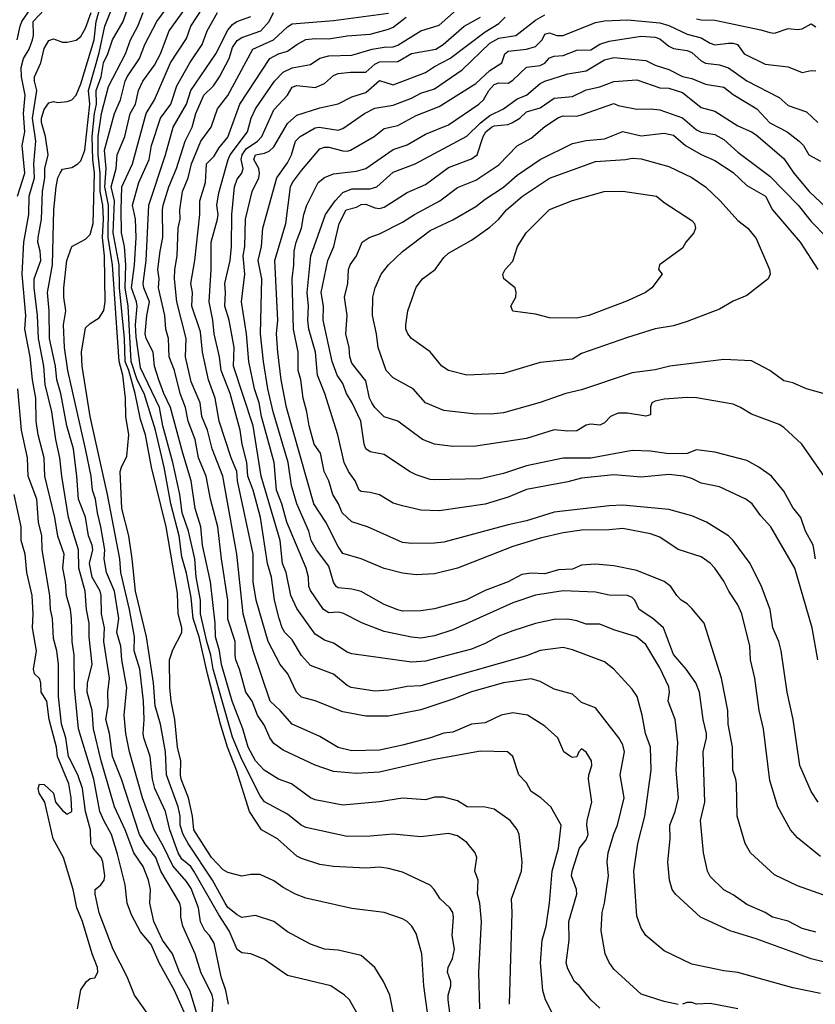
# Model space of a CAD drawing. Header units: metres. Extents: x -46681 to -43747, y -240911 to -237677.
# Tile 497 of 656: x -46500 to -46413, y -239188 to -239080. Entities that reach past the tile are written whole.
import ezdxf

# ---------------------------------------------------------------- set-up
doc = ezdxf.new("R2010")
doc.units = ezdxf.units.M
doc.layers.add('CONTOUR_INDEX', color=1, linetype='Continuous')
doc.layers.add('CONTOUR_INTER', color=3, linetype='Continuous')

msp = doc.modelspace()

# ---------------------------------------------------------------- linework, layer by layer
at = {"layer": 'CONTOUR_INDEX'}
for points, elevation in [([(-46478.8, -239188.52), (-46478.71, -239187.02), (-46478.83, -239186.52), (-46480.04, -239184.02), (-46480.68, -239182.02), (-46482.01, -239179.02), (-46482.23, -239178.02), (-46482.22, -239177.02), (-46482.34, -239176.52), (-46484.41, -239173.02), (-46484.95, -239171.52), (-46486.1, -239170.05), (-46486.71, -239169.02), (-46488.68, -239163.02), (-46489.65, -239160.52), (-46489.98, -239158.02), (-46490.39, -239156.52), (-46490.12, -239155.02), (-46490.16, -239153.52), (-46490, -239152.02), (-46490.61, -239148.02), (-46490.55, -239146.52), (-46490.87, -239145.02), (-46490.91, -239143.02), (-46491.01, -239142.52), (-46491.87, -239141.02), (-46492.16, -239139.52), (-46491.82, -239138.02), (-46491.89, -239137.52), (-46492.28, -239136.52), (-46492.6, -239134.49), (-46493.38, -239132.52), (-46493.54, -239130.02), (-46493.91, -239127.02), (-46494.64, -239124.52), (-46495.28, -239121.02), (-46495.72, -239119.52), (-46495.86, -239118.02), (-46496.53, -239115.02), (-46496.54, -239112.02), (-46496.75, -239110.02), (-46496.18, -239107.02), (-46496.06, -239101.02), (-46495.8, -239098.52), (-46495.6, -239097.54), (-46495.35, -239097.02), (-46495.1, -239096.6), (-46494.1, -239096.41), (-46493.45, -239096.02), (-46493.1, -239095.68), (-46492.66, -239094.52), (-46492.14, -239089.52), (-46492.29, -239088.02), (-46491.1, -239083.93), (-46490.48, -239081.02), (-46489.71, -239079.02)], 80), ([(-46452.78, -239189.52), (-46453.13, -239187.02), (-46453.12, -239186.52), (-46452.82, -239185.52), (-46452.85, -239185.02), (-46453.18, -239184.02), (-46453.14, -239183.52), (-46452.64, -239182.52), (-46452.45, -239181.52), (-46452.68, -239180.02), (-46452.54, -239178.02), (-46452.61, -239177.52), (-46452.94, -239177.02), (-46454, -239176.02), (-46454.65, -239175.02), (-46455.1, -239174.56), (-46458.1, -239173.12), (-46459.6, -239172.72), (-46460.6, -239172.6), (-46462.1, -239172.69), (-46465.6, -239172.53), (-46467.1, -239172.29), (-46469.1, -239171.64), (-46469.6, -239171.39), (-46471.71, -239169.52), (-46473.44, -239168.52), (-46474.75, -239166.52), (-46476.16, -239162.02), (-46477.15, -239159.52), (-46477.89, -239157.02), (-46479.33, -239151.52), (-46480.22, -239147.52), (-46480.89, -239145.52), (-46481.1, -239143.23), (-46481.6, -239140.57), (-46482.1, -239138.8), (-46482.41, -239136.52), (-46483.33, -239133.02), (-46484.04, -239129.02), (-46484.97, -239125.02), (-46486.21, -239121.02), (-46486.99, -239119.52), (-46487.63, -239117.52), (-46487.94, -239111.52), (-46488.3, -239109.52), (-46488.22, -239107.02), (-46488.36, -239105.02), (-46488.7, -239103.52), (-46488.72, -239101.02), (-46488.63, -239098.52), (-46487.49, -239096.02), (-46485.99, -239090.52), (-46485.1, -239089.02), (-46483.35, -239085.02), (-46481.6, -239082.35), (-46481.15, -239081.02), (-46479.83, -239079.02)], 85), ([(-46428.1, -239187.55), (-46429.6, -239187.21), (-46432.1, -239186.42), (-46435.1, -239183.68), (-46435.6, -239182.95), (-46436.02, -239182.02), (-46436.48, -239179.52), (-46436.36, -239177.52), (-46436.09, -239176.52), (-46435.68, -239173.52), (-46435.8, -239172.02), (-46435.72, -239171.02), (-46435.1, -239168.97), (-46434.68, -239168.02), (-46433.95, -239165.02), (-46434.4, -239162.52), (-46433.94, -239160.02), (-46434.1, -239159.25), (-46434.53, -239158.52), (-46437.1, -239155.23), (-46438.6, -239154.64), (-46439.6, -239153.76), (-46441.6, -239153.2), (-46443.1, -239152.37), (-46444.1, -239152.09), (-46447.1, -239152.52), (-46450.6, -239153.5), (-46452.6, -239154.29), (-46456.1, -239155.45), (-46459.6, -239156.15), (-46462.1, -239156.13), (-46464.6, -239155.67), (-46467.6, -239154.47), (-46469.1, -239154.09), (-46469.64, -239153.52), (-46470.58, -239151.52), (-46471.41, -239150.52), (-46472.7, -239148.02), (-46474.02, -239143.52), (-46474.36, -239141.52), (-46474.36, -239138.52), (-46476.05, -239130.52), (-46476.14, -239129.52), (-46476.75, -239128.02), (-46478.04, -239124.02), (-46478.48, -239121.52), (-46479.22, -239119.52), (-46479.87, -239116.52), (-46480.1, -239114.29), (-46481.01, -239111.52), (-46480.97, -239110.02), (-46481.15, -239109.02), (-46480.7, -239106.52), (-46480.15, -239101.52), (-46480.16, -239100.02), (-46479.53, -239098.02), (-46479.42, -239096.02), (-46478.6, -239095.16), (-46478.1, -239094.3), (-46477.1, -239093.1), (-46475.8, -239089.52), (-46472.52, -239084.52), (-46471.6, -239084.02), (-46470.6, -239083.74), (-46469.6, -239083.01), (-46468.6, -239082.46), (-46467.6, -239082.35), (-46466.1, -239082.41), (-46464.1, -239082.08), (-46461.6, -239081.9), (-46459.6, -239081.35), (-46459.1, -239081.11), (-46457.68, -239080.02)], 90), ([(-46412.6, -239171.42), (-46415.1, -239169.39), (-46415.87, -239168.52), (-46417.23, -239166.02), (-46418.1, -239163.15), (-46418.81, -239157.52), (-46419.28, -239155.52), (-46419.73, -239152.02), (-46420.21, -239150.02), (-46420.28, -239148.52), (-46421.14, -239145.02), (-46421.58, -239144.02), (-46422.56, -239142.52), (-46423.1, -239141.43), (-46424.1, -239140.02), (-46424.6, -239139.48), (-46425.6, -239138.78), (-46428.1, -239138.01), (-46430.1, -239136.66), (-46431.1, -239136.31), (-46434.1, -239135.7), (-46435.6, -239135.85), (-46438.6, -239135.89), (-46440.6, -239136.19), (-46443.1, -239136.77), (-46446.1, -239137.68), (-46452.1, -239140.04), (-46454.6, -239140.66), (-46456.6, -239140.76), (-46458.1, -239140.59), (-46460.1, -239140.06), (-46462.6, -239139), (-46464.6, -239138.43), (-46465.1, -239137.68), (-46466.43, -239135.02), (-46467.74, -239133.02), (-46470.73, -239122.52), (-46471.29, -239119.52), (-46471.66, -239116.52), (-46471.8, -239114.52), (-46471.65, -239113.02), (-46471.98, -239106.52), (-46470.79, -239102.52), (-46470.3, -239098.52), (-46470.08, -239098.02), (-46469.1, -239096.74), (-46467.1, -239094.39), (-46466.6, -239094.18), (-46466.1, -239094.19), (-46464.6, -239094.58), (-46464.1, -239094.64), (-46463.75, -239094.52), (-46461.19, -239093.02), (-46460.1, -239092.15), (-46458.6, -239091.84), (-46456.6, -239090.76), (-46454.1, -239089.78), (-46450.1, -239087.25), (-46448.6, -239085.86), (-46447.28, -239085.02), (-46446.94, -239084.02), (-46446.6, -239083.74), (-46444.58, -239083.52), (-46443.6, -239083.24), (-46442.89, -239082.52), (-46442.6, -239081.89), (-46442.1, -239081.74), (-46441.29, -239082.02), (-46440.6, -239082.03), (-46437.1, -239080.62), (-46436.1, -239080.43), (-46433.6, -239080.31), (-46430.1, -239080.64), (-46429.1, -239080.96), (-46427.1, -239081.88), (-46425.6, -239082.28), (-46424.6, -239082.88), (-46424.1, -239083.05), (-46422.6, -239082.85), (-46422.1, -239082.86), (-46421.64, -239083.02), (-46420.9, -239084.02), (-46418.6, -239085.17), (-46416.1, -239085.43), (-46414.6, -239086.06), (-46413.6, -239085.83), (-46413.1, -239085.87)], 95), ([(-46412.29, -239121.02), (-46414.1, -239120.5), (-46415.6, -239119.86), (-46416.6, -239119.63), (-46418.09, -239118.52), (-46420.1, -239117.45), (-46423.1, -239117.31), (-46428.98, -239118.02), (-46430.6, -239118.44), (-46433.1, -239118.78), (-46438.6, -239120.61), (-46440.31, -239121.02), (-46443.1, -239121.99), (-46447.1, -239123.1), (-46448.1, -239123.24), (-46450.1, -239123.25), (-46453.6, -239122.85), (-46455.6, -239122.03), (-46456.94, -239120.52), (-46459.1, -239119.29), (-46459.86, -239118.52), (-46460.76, -239116.02), (-46460.91, -239114.52), (-46461.36, -239112.52), (-46461.33, -239110.52), (-46461.08, -239109.52), (-46460.43, -239108.02), (-46459.62, -239107.02), (-46458.1, -239105.54), (-46455.1, -239103.25), (-46452.6, -239102.11), (-46450.1, -239100.64), (-46449.1, -239099.84), (-46447.1, -239098.53), (-46445.6, -239097.25), (-46443.1, -239095.54), (-46439.6, -239093.79), (-46438.1, -239093.46), (-46436.1, -239093.28), (-46434.1, -239092.49), (-46432.1, -239092.94), (-46429.6, -239092.67), (-46428.6, -239092.87), (-46427.28, -239094.02), (-46425.6, -239094.99), (-46424.1, -239095.63), (-46422.1, -239096.96), (-46420.6, -239098.38), (-46418.57, -239099.52), (-46417.8, -239101.02), (-46414.79, -239104.52), (-46412.9, -239107.52)], 100), ([(-46421.6, -239188), (-46424.6, -239187.42), (-46426.1, -239187.51), (-46426.6, -239187.33), (-46427.1, -239187.33), (-46427.6, -239187.52)], 90)]:
    msp.add_lwpolyline(points, dxfattribs=dict(at, elevation=elevation))
at = {"layer": 'CONTOUR_INTER'}
for points, elevation in [([(-46458.07, -239193.52), (-46459.46, -239186.52), (-46460.15, -239185.02), (-46461.1, -239183.52), (-46462.6, -239182.19), (-46465.1, -239181.62), (-46466.6, -239181.51), (-46468.1, -239180.98), (-46470.6, -239179.63), (-46472.1, -239178.5), (-46474.1, -239177.84), (-46475.6, -239178.05), (-46476.1, -239177.78), (-46477.1, -239176.99), (-46477.41, -239176.52), (-46478.78, -239174.02), (-46481.43, -239170.02), (-46481.96, -239169.02), (-46482.29, -239168.02), (-46482.31, -239167.02), (-46482.51, -239166.02), (-46483.77, -239162.52), (-46483.91, -239160.02), (-46484.42, -239157.02), (-46485, -239155.02), (-46485.19, -239152.52), (-46485.96, -239147.52), (-46487.17, -239142.52), (-46487.51, -239139.02), (-46487.9, -239136.52), (-46488.65, -239133.52), (-46488.82, -239129.52), (-46488.7, -239129.02), (-46488.1, -239127.82), (-46487.87, -239125.52), (-46488.21, -239123.52), (-46488.24, -239121.52), (-46488.52, -239119.02), (-46488.95, -239117.52), (-46489.67, -239107.02), (-46490.13, -239104.02), (-46490.08, -239100.52), (-46490.49, -239098.52), (-46490.36, -239096.52), (-46490.54, -239094.52), (-46489.43, -239090.52), (-46488.79, -239089.02), (-46488.28, -239087.02), (-46488.06, -239086.52), (-46486.72, -239084.52), (-46486.15, -239083.02), (-46484.85, -239080.52), (-46482.31, -239077.02)], 83), ([(-46500.04, -239082.52), (-46499.7, -239081.02), (-46499.53, -239080.52), (-46498.15, -239078.52)], 76), ([(-46480.49, -239188.52), (-46481.24, -239186.02), (-46482.37, -239184.02), (-46483.14, -239182.02), (-46484.22, -239180.52), (-46485.16, -239178.52), (-46485.6, -239176.52), (-46485.54, -239175.02), (-46485.73, -239174.02), (-46486.32, -239172.52), (-46487.35, -239171.02), (-46488.29, -239168.52), (-46489.43, -239166.02), (-46490.89, -239161.02), (-46491.72, -239157.52), (-46491.88, -239155.52), (-46492.43, -239153.52), (-46492.37, -239152.52), (-46491.89, -239150.52), (-46492.2, -239147.52), (-46492.19, -239146.02), (-46492.5, -239144.52), (-46492.65, -239142.52), (-46493.34, -239140.02), (-46493.38, -239138.02), (-46494.44, -239134.52), (-46495.19, -239130.02), (-46495.38, -239128.02), (-46495.84, -239126.02), (-46496.26, -239123.02), (-46496.98, -239120.02), (-46497.14, -239118.02), (-46497.7, -239115.02), (-46497.83, -239112.52), (-46498.18, -239109.52), (-46498.19, -239108.52), (-46497.47, -239106.52), (-46497.54, -239105.52), (-46497.79, -239104.52), (-46497.77, -239104.02), (-46497.4, -239102.02), (-46497.29, -239099.02), (-46497.03, -239097.52), (-46497.04, -239096.52), (-46496.67, -239095.02), (-46496.94, -239093.02), (-46497.39, -239091.52), (-46497.39, -239091.02), (-46497.1, -239090.1), (-46496.6, -239089.36), (-46496.1, -239089.23), (-46495.6, -239089.34), (-46494.6, -239089.23), (-46494.1, -239089.02), (-46493.6, -239088.54), (-46493.1, -239087.31), (-46491.66, -239082.52), (-46491.44, -239080.52), (-46490.74, -239078.02)], 79), ([(-46477.05, -239187.52), (-46477.32, -239186.02), (-46477.84, -239184.52), (-46478.6, -239180.88), (-46479.1, -239180.02), (-46479.6, -239179.5), (-46480.1, -239178.53), (-46480.3, -239177.02), (-46481.1, -239174.91), (-46481.6, -239174.14), (-46483.1, -239172.46), (-46484.1, -239170.33), (-46485.11, -239168.52), (-46486.39, -239165.02), (-46487.8, -239160.02), (-46488.22, -239158.02), (-46488.39, -239156.02), (-46488.09, -239153.02), (-46488.64, -239150.02), (-46488.75, -239148.52), (-46489.19, -239147.02), (-46488.98, -239145.52), (-46489.44, -239142.52), (-46490.33, -239140.52), (-46490.58, -239139.02), (-46490.51, -239138.02), (-46490.93, -239135.52), (-46491.31, -239134.02), (-46491.5, -239132.52), (-46491.84, -239131.52), (-46491.99, -239130.02), (-46492.6, -239127.02), (-46494.51, -239118.52), (-46494.87, -239116.02), (-46495, -239113.52), (-46494.73, -239112.02), (-46494.96, -239110.52), (-46494.96, -239109.52), (-46494.65, -239106.52), (-46494.1, -239105.02), (-46492.6, -239104.2), (-46492.1, -239103.7), (-46491.76, -239102.52), (-46491.61, -239097.02), (-46491.79, -239095.52), (-46491.87, -239093.02), (-46491.63, -239090.52), (-46491.39, -239089.52), (-46491.45, -239088.02), (-46490.91, -239086.52), (-46490.64, -239085.02), (-46490.17, -239084.02), (-46489.68, -239082.52), (-46488.49, -239080.52), (-46487.8, -239078.52)], 81), ([(-46455.16, -239190.02), (-46455.76, -239185.52), (-46456, -239182.02), (-46456.6, -239179.8), (-46457.08, -239179.02), (-46457.57, -239178.52), (-46458.1, -239178.22), (-46460.1, -239177.53), (-46463.6, -239177.1), (-46468.6, -239175.98), (-46469.75, -239175.52), (-46471.1, -239174.79), (-46472.1, -239174.07), (-46473.6, -239173.4), (-46474.6, -239173.38), (-46475.6, -239173.56), (-46477.1, -239173.18), (-46477.6, -239172.89), (-46478.88, -239171.52), (-46480.81, -239168.52), (-46480.96, -239167.02), (-46481.4, -239165.02), (-46482.17, -239163.02), (-46482.26, -239162.52), (-46482.22, -239161.02), (-46482.59, -239159.52), (-46482.87, -239156.52), (-46483.28, -239154.52), (-46483.41, -239153.02), (-46483.46, -239150.02), (-46483.1, -239148.94), (-46482.1, -239147.02), (-46482.1, -239146.52), (-46482.53, -239145.02), (-46482.6, -239142.77), (-46483.82, -239135.52), (-46485.41, -239129.02), (-46486.06, -239125.52), (-46486.6, -239123.83), (-46487.19, -239121.02), (-46487.88, -239118.52), (-46488.27, -239117.52), (-46488.37, -239115.02), (-46488.89, -239109.52), (-46488.95, -239107.02), (-46489.6, -239103.52), (-46489.46, -239100.02), (-46489.79, -239098.52), (-46489.28, -239096.52), (-46489.15, -239095.02), (-46488.31, -239093.02), (-46487.73, -239090.52), (-46487.17, -239089.52), (-46486.82, -239088.02), (-46486.35, -239087.02), (-46485.1, -239085.25), (-46484.43, -239084.02), (-46483.49, -239081.52), (-46481.33, -239078.52)], 84), ([(-46412.6, -239186.34), (-46415.6, -239185.72), (-46421.6, -239184.05), (-46423.1, -239183.86), (-46426.6, -239183.15), (-46429.6, -239181.7), (-46431.6, -239180.02), (-46432.1, -239179.23), (-46432.6, -239177.94), (-46432.9, -239173.02), (-46432.48, -239170.02), (-46431.71, -239167.02), (-46431.02, -239162.02), (-46431.1, -239159.53), (-46431.65, -239158.02), (-46432, -239156.02), (-46432.54, -239154.02), (-46433.1, -239153.19), (-46435.1, -239151.04), (-46436.1, -239150.23), (-46439.6, -239148.91), (-46440.6, -239148.68), (-46443.1, -239148.98), (-46444.6, -239149.59), (-46456.1, -239152.86), (-46457.6, -239152.92), (-46459.6, -239153.33), (-46461.1, -239153.42), (-46463.67, -239153.02), (-46464.1, -239152.81), (-46465.6, -239151.59), (-46468.1, -239150.63), (-46469.1, -239149.53), (-46470.1, -239147.84), (-46470.91, -239147.02), (-46471.21, -239146.52), (-46471.53, -239145.52), (-46472.03, -239143.52), (-46472.36, -239141.02), (-46472.8, -239139.52), (-46473.55, -239134.52), (-46474.35, -239131.52), (-46474.92, -239130.02), (-46475.04, -239128.52), (-46475.56, -239126.52), (-46475.76, -239125.02), (-46476.87, -239121.02), (-46477.85, -239118.52), (-46478, -239117.02), (-46478.59, -239114.52), (-46478.74, -239113.02), (-46479.14, -239111.02), (-46478.91, -239107.52), (-46478.93, -239104.52), (-46478.22, -239102.02), (-46478.16, -239101.52), (-46478.3, -239100.52), (-46478.1, -239099.18), (-46477.08, -239095.52), (-46476.84, -239095.02), (-46474.97, -239092.52), (-46474.56, -239091.02), (-46474.08, -239090.02), (-46472.01, -239087.02), (-46471.08, -239086.02), (-46470.1, -239085.54), (-46468.1, -239085.2), (-46467.1, -239084.5), (-46466.1, -239084.25), (-46463.6, -239084.16), (-46461.38, -239083.52), (-46460.1, -239083.29), (-46459.1, -239083.26), (-46458.6, -239083.09), (-46456.1, -239081.51), (-46454.1, -239080.92), (-46451.6, -239078.69)], 91), ([(-46500, -239099.52), (-46499.2, -239097.02), (-46499.49, -239094.02), (-46499.21, -239092.52), (-46499.35, -239090.52), (-46499.18, -239088.52), (-46499.58, -239086.52), (-46499.6, -239085.51), (-46499.35, -239084.52), (-46498.73, -239083.52), (-46498.38, -239082.52), (-46498.27, -239082.02), (-46498.28, -239080.52), (-46497.1, -239079.25)], 77), ([(-46481.58, -239189.02), (-46482.91, -239186.02), (-46484.6, -239183), (-46485.45, -239181.02), (-46486.6, -239179.62), (-46487.6, -239177.76), (-46488.07, -239176.52), (-46488.29, -239174.52), (-46489.1, -239171.17), (-46489.78, -239169.02), (-46490.62, -239167.52), (-46491.04, -239166.52), (-46491.69, -239163.02), (-46493.37, -239157.52), (-46493.79, -239153.02), (-46493.83, -239149.52), (-46494.06, -239148.02), (-46494.11, -239145.52), (-46494.24, -239144.52), (-46494.67, -239143.02), (-46494.78, -239141.52), (-46495.07, -239140.02), (-46494.94, -239138.52), (-46495.6, -239136.53), (-46495.94, -239134.52), (-46497.04, -239130.02), (-46497.1, -239128.02), (-46497.77, -239125.52), (-46497.97, -239124.02), (-46498.02, -239121.52), (-46498.37, -239119.52), (-46498.61, -239117.02), (-46499.21, -239114.02), (-46499.09, -239112.52), (-46499.5, -239108.02), (-46499.31, -239104.52), (-46498.76, -239101.52), (-46498.75, -239099.52), (-46498.15, -239097.52), (-46498.23, -239096.02), (-46498, -239093.52), (-46498.38, -239091.02), (-46497.9, -239088.02), (-46498.15, -239087.02), (-46498.14, -239086.52), (-46497.46, -239085.02), (-46497.1, -239083.43), (-46496.6, -239082.59), (-46496.1, -239082.38), (-46495.1, -239082.77), (-46494.6, -239082.74), (-46493.6, -239082.53), (-46493.1, -239082.15), (-46492.6, -239081.22), (-46491.98, -239079.52)], 78), ([(-46463.03, -239188.52), (-46463.85, -239187.02), (-46464.39, -239186.52), (-46465.9, -239185.52), (-46470.6, -239184.37), (-46473.1, -239182.64), (-46474.6, -239182.02), (-46475.6, -239181.91), (-46476.1, -239181.54), (-46476.96, -239179.52), (-46478.1, -239177.79), (-46480.82, -239173.02), (-46481.14, -239172.52), (-46482.1, -239171.7), (-46482.51, -239171.02), (-46483.41, -239168.52), (-46483.91, -239166.52), (-46485.07, -239164.02), (-46485.3, -239163.02), (-46485.57, -239160.52), (-46486.25, -239158.52), (-46486.34, -239158.02), (-46486.21, -239156.52), (-46486.27, -239154.52), (-46486.69, -239151.02), (-46487.29, -239149.02), (-46487.26, -239147.52), (-46487.82, -239144.52), (-46488.77, -239140.52), (-46488.87, -239139.02), (-46490.19, -239132.02), (-46492.1, -239123.52), (-46492.96, -239118.02), (-46493.02, -239116.52), (-46492.6, -239113.85), (-46492.1, -239113.38), (-46491.1, -239112.76), (-46490.6, -239111.96), (-46490.46, -239111.02), (-46490.52, -239106.02), (-46490.74, -239104.02), (-46490.63, -239102.02), (-46490.73, -239100.52), (-46491.01, -239099.02), (-46490.99, -239097.02), (-46491.24, -239095.02), (-46491.23, -239093.02), (-46490.86, -239090.52), (-46490.1, -239087.6), (-46488.24, -239084.02), (-46487.71, -239082.52), (-46486.92, -239081.02), (-46486.32, -239079.52)], 82), ([(-46449.68, -239188.02), (-46449.78, -239184.02), (-46449.49, -239178.52), (-46449.69, -239176.52), (-46449.92, -239175.52), (-46449.86, -239174.02), (-46450.21, -239173.02), (-46450.01, -239171.52), (-46450.19, -239171.02), (-46451.1, -239169.9), (-46452.1, -239169.16), (-46453.1, -239168.92), (-46456.1, -239169.3), (-46459.1, -239168.99), (-46461.6, -239169.21), (-46464.1, -239169.25), (-46468.6, -239168.28), (-46469.14, -239168.02), (-46470.6, -239166.81), (-46473.1, -239165.46), (-46473.6, -239164.83), (-46475.6, -239160.88), (-46476.6, -239158.42), (-46478.7, -239151.02), (-46478.94, -239149.52), (-46479.41, -239148.02), (-46480.08, -239145.02), (-46480.07, -239143.52), (-46480.54, -239141.02), (-46480.69, -239139.02), (-46481.39, -239136.02), (-46482.08, -239134.02), (-46482.33, -239132.02), (-46483.09, -239128.52), (-46484.18, -239124.52), (-46484.56, -239122.52), (-46486.6, -239118.21), (-46487.1, -239114.85), (-46487.16, -239113.52), (-46486.97, -239111.52), (-46487.04, -239111.02), (-46487.6, -239109.52), (-46487.28, -239107.02), (-46487.07, -239104.02), (-46487.16, -239102.02), (-46487.47, -239100.52), (-46486.8, -239098.02), (-46485.66, -239095.52), (-46485.42, -239094.02), (-46484.42, -239091.02), (-46483.31, -239089.52), (-46482.67, -239087.52), (-46481.23, -239085.02), (-46479.9, -239083.02), (-46479.37, -239081.52), (-46478.22, -239079.52)], 86), ([(-46441.77, -239188.52), (-46442.52, -239187.02), (-46442.8, -239186.02), (-46443.09, -239183.02), (-46442.88, -239180.52), (-46442.47, -239179.02), (-46442.08, -239176.52), (-46441.8, -239173.02), (-46441.12, -239170.52), (-46440.82, -239168.02), (-46441.93, -239166.02), (-46443.03, -239165.02), (-46444.1, -239164.36), (-46444.6, -239163.39), (-46445.44, -239162.52), (-46446.09, -239160.52), (-46446.65, -239160.02), (-46449.6, -239159.95), (-46454.6, -239160.86), (-46460.6, -239162.26), (-46463.1, -239162.39), (-46465.6, -239162.17), (-46467.6, -239161.49), (-46471.1, -239159.86), (-46472.1, -239159.13), (-46472.53, -239158.52), (-46473.1, -239157.17), (-46473.86, -239156.02), (-46474.45, -239154.52), (-46475.15, -239153.52), (-46475.82, -239151.02), (-46476.22, -239150.02), (-46476.32, -239149.52), (-46476.3, -239148.02), (-46477.1, -239145.59), (-46477.1, -239143.52), (-46477.79, -239139.02), (-46478.19, -239135.52), (-46478.99, -239132.52), (-46479.47, -239130.02), (-46480.3, -239128.02), (-46480.66, -239126.02), (-46481.41, -239124.02), (-46481.72, -239122.52), (-46482.31, -239121.02), (-46482.93, -239118.52), (-46483.51, -239117.02), (-46483.57, -239115.02), (-46483.84, -239114.02), (-46483.95, -239112.52), (-46484.67, -239109.52), (-46484.6, -239108.52), (-46484.72, -239107.52), (-46484.49, -239105.52), (-46484.17, -239104.02), (-46484.22, -239101.02), (-46484.14, -239100.52), (-46483.53, -239098.52), (-46482.68, -239096.52), (-46481.76, -239093.52), (-46480.99, -239092.02), (-46480.58, -239090.52), (-46479.71, -239088.52), (-46478.66, -239087.52), (-46478.02, -239086.52), (-46476.95, -239084.52), (-46476.6, -239083.33), (-46476.1, -239082.58), (-46475.6, -239082.24), (-46473.53, -239081.52), (-46472.61, -239080.52), (-46472.14, -239079.52)], 88), ([(-46436.6, -239187.94), (-46437.58, -239187.02), (-46438.81, -239185.52), (-46439.38, -239185.02), (-46440.1, -239183.65), (-46440.29, -239183.02), (-46439.96, -239180.52), (-46439.99, -239178.52), (-46439.13, -239175.52), (-46439.16, -239175.02), (-46439.68, -239173.52), (-46439.64, -239173.02), (-46438.81, -239170.52), (-46438.1, -239169.6), (-46437.87, -239169.02), (-46438.03, -239168.02), (-46437.98, -239167.52), (-46437.48, -239165.52), (-46437.84, -239163.02), (-46437.8, -239162.52), (-46437.48, -239161.52), (-46437.53, -239161.02), (-46438.1, -239160.06), (-46438.6, -239159.71), (-46438.91, -239160.02), (-46439.1, -239160.59), (-46439.6, -239160.63), (-46439.8, -239160.52), (-46440.54, -239160.02), (-46441.2, -239158.52), (-46442.6, -239157.24), (-46444.5, -239156.02), (-46446.1, -239155.78), (-46447.37, -239156.02), (-46449.1, -239156.86), (-46450.6, -239157.02), (-46452.6, -239157.87), (-46453.6, -239158.01), (-46455.06, -239158.52), (-46458.1, -239159.29), (-46460.6, -239159.86), (-46463.6, -239159.91), (-46465.1, -239159.57), (-46467.1, -239158.35), (-46470.1, -239157.03), (-46471.4, -239155.52), (-46472.49, -239154.52), (-46474.34, -239149.02), (-46475.45, -239145.02), (-46476.14, -239138.52), (-46477.66, -239130.02), (-46478.83, -239127.02), (-46479.33, -239125.02), (-46479.93, -239123.52), (-46480.13, -239122.02), (-46481.1, -239119.74), (-46481.73, -239117.02), (-46481.65, -239115.02), (-46482.65, -239111.02), (-46482.92, -239108.52), (-46482.88, -239107.52), (-46482.62, -239106.02), (-46482.53, -239103.02), (-46482.31, -239102.02), (-46482.33, -239101.02), (-46482.04, -239099.02), (-46481.43, -239097.52), (-46481.07, -239096.02), (-46480.04, -239093.52), (-46478.93, -239092.02), (-46478.22, -239090.02), (-46477.1, -239088.58), (-46474.4, -239083.52), (-46472.14, -239082.52), (-46470.6, -239081.08), (-46470.1, -239080.77), (-46465.6, -239080.4), (-46459.6, -239079.59)], 89), ([(-46411.6, -239175.86), (-46415.1, -239174.63), (-46417.6, -239173.42), (-46420.21, -239171.02), (-46420.79, -239170.02), (-46421.67, -239167.02), (-46421.75, -239163.52), (-46421.8, -239163.02), (-46422.14, -239162.02), (-46422.19, -239159.52), (-46422.63, -239157.02), (-46422.68, -239155.52), (-46423.37, -239152.02), (-46425.27, -239146.02), (-46426.6, -239144.42), (-46427.1, -239143.92), (-46427.76, -239143.52), (-46428.24, -239143.02), (-46428.87, -239142.02), (-46429.6, -239141.47), (-46432.6, -239140.27), (-46435.1, -239139.79), (-46437.1, -239139.6), (-46438.6, -239139.69), (-46439.6, -239140.14), (-46441.1, -239140.2), (-46442.6, -239140.65), (-46444.1, -239140.57), (-46445.1, -239140.73), (-46446.6, -239141.51), (-46449.1, -239142.46), (-46451.19, -239143.52), (-46454.6, -239144.46), (-46456.1, -239144.69), (-46458.1, -239144.7), (-46458.6, -239144.56), (-46460.1, -239143.97), (-46462.6, -239142.58), (-46463.6, -239142.31), (-46465.1, -239142.18), (-46465.3, -239142.02), (-46465.6, -239141.57), (-46466.1, -239139.81), (-46467.45, -239138.02), (-46468.02, -239137.02), (-46468.3, -239136.02), (-46469.61, -239133.02), (-46470.16, -239131.02), (-46470.55, -239128.52), (-46472.18, -239123.02), (-46472.75, -239120.52), (-46473.24, -239117.52), (-46473.56, -239114.52), (-46473.4, -239108.52), (-46473.8, -239106.52), (-46473.46, -239105.02), (-46473.28, -239103.02), (-46471.78, -239097.52), (-46470.6, -239095.91), (-46470.17, -239095.02), (-46469.75, -239093.52), (-46469.24, -239093.02), (-46467.6, -239092.09), (-46467.18, -239092.02), (-46465.1, -239092.34), (-46464.6, -239092.16), (-46462.22, -239090.52), (-46461.1, -239089.96), (-46459.1, -239089.63), (-46457.1, -239088.85), (-46456.1, -239088.32), (-46454.6, -239087.84), (-46451.6, -239085.78), (-46448.6, -239082.86), (-46447.6, -239082.34), (-46445.77, -239082.02), (-46443.6, -239080.38), (-46442.6, -239079.79)], 94), ([(-46446.45, -239187.52), (-46446.17, -239177.52), (-46446.23, -239176.02), (-46445.14, -239173.02), (-46445.07, -239172.02), (-46445.41, -239169.02), (-46445.6, -239168.47), (-46446.39, -239167.52), (-46448.1, -239166.28), (-46449.1, -239166.05), (-46451.07, -239166.02), (-46452.1, -239165.36), (-46453.6, -239164.98), (-46454.6, -239164.96), (-46455.6, -239165.25), (-46458.1, -239165.06), (-46460.6, -239165.46), (-46464.6, -239165.83), (-46467.6, -239165.25), (-46468.1, -239165.05), (-46470.16, -239163.52), (-46471.6, -239163.02), (-46473.15, -239162.02), (-46474.1, -239161.01), (-46474.91, -239159.52), (-46475.48, -239157.52), (-46476.65, -239154.52), (-46477.81, -239150.52), (-46478.02, -239149.02), (-46478.46, -239147.52), (-46478.49, -239146.02), (-46478.98, -239141.52), (-46479.86, -239137.52), (-46480.04, -239135.52), (-46480.67, -239133.52), (-46481.09, -239130.52), (-46482.02, -239127.52), (-46483.34, -239122.52), (-46484.07, -239121.02), (-46484.63, -239119.52), (-46485.1, -239118.02), (-46485.24, -239116.52), (-46486.01, -239115.02), (-46486.09, -239114.52), (-46485.94, -239112.52), (-46485.62, -239111.02), (-46486.26, -239109.52), (-46486.32, -239109.02), (-46486, -239106.52), (-46485.72, -239100.52), (-46483.89, -239095.02), (-46483.06, -239092.02), (-46481.61, -239089.52), (-46481.14, -239088.02), (-46478.41, -239084.02), (-46477.1, -239081.44), (-46476.6, -239080.82), (-46476.12, -239080.52), (-46474.6, -239079.96)], 87), ([(-46410.6, -239183.34), (-46413.6, -239182.57), (-46419.6, -239180.4), (-46422.43, -239179.52), (-46425.65, -239178.02), (-46428.36, -239175.52), (-46428.75, -239175.02), (-46429.04, -239174.02), (-46429.21, -239172.02), (-46428.97, -239169.52), (-46428.98, -239168.02), (-46428.4, -239166.52), (-46428.06, -239165.02), (-46428.29, -239162.02), (-46428.11, -239159.02), (-46428.42, -239156.52), (-46429.18, -239154.52), (-46429.02, -239153.52), (-46429.1, -239152.96), (-46430.1, -239150.87), (-46431.6, -239148.33), (-46432.64, -239147.52), (-46435.1, -239146.76), (-46436.6, -239146.12), (-46438.1, -239146.12), (-46439.1, -239145.77), (-46440.1, -239145.6), (-46441.6, -239145.62), (-46443.6, -239146.07), (-46446.1, -239146.87), (-46447.6, -239147.44), (-46449.1, -239148.24), (-46450.6, -239148.86), (-46455.6, -239150.14), (-46457.1, -239150.25), (-46463.6, -239149.36), (-46464.1, -239149.18), (-46465.6, -239148.2), (-46466.6, -239147.88), (-46467.6, -239147.23), (-46469.6, -239144.42), (-46470.25, -239143.02), (-46470.77, -239140.52), (-46471.14, -239139.52), (-46471.42, -239137.02), (-46473.47, -239130.02), (-46474.35, -239124.52), (-46476.48, -239118.02), (-46476.42, -239116.02), (-46476.98, -239113.02), (-46477.45, -239111.52), (-46477.36, -239110.02), (-46477.44, -239109.02), (-46476.86, -239106.52), (-46476.71, -239105.02), (-46476.69, -239101.52), (-46476.38, -239098.52), (-46476.1, -239097.67), (-46475.57, -239097.02), (-46475.45, -239096.52), (-46475.64, -239095.52), (-46475.53, -239095.02), (-46475.1, -239094.37), (-46473.87, -239093.52), (-46473.41, -239093.02), (-46472.1, -239090.12), (-46470.62, -239088.52), (-46470.1, -239087.65), (-46469.6, -239087.46), (-46467.6, -239087.69), (-46466.6, -239087.27), (-46465.6, -239086.37), (-46465.1, -239086.18), (-46463.77, -239086.02), (-46462.1, -239086.04), (-46461.1, -239085.17), (-46460.6, -239084.9), (-46458.6, -239084.85), (-46457.1, -239084), (-46454.46, -239083.52), (-46453.66, -239083.02), (-46451.39, -239081.02), (-46449.59, -239080.02)], 92), ([(-46413.1, -239179.66), (-46414.6, -239179.27), (-46416.1, -239178.45), (-46417.8, -239178.02), (-46418.6, -239177.53), (-46420.6, -239176.67), (-46422.1, -239175.61), (-46423.1, -239175.07), (-46424.6, -239173.59), (-46424.91, -239173.02), (-46425.32, -239171.02), (-46425.64, -239167.52), (-46425.17, -239165.52), (-46425.37, -239160.02), (-46425.01, -239158.52), (-46424.99, -239158.02), (-46425.38, -239156.52), (-46425.78, -239153.52), (-46426.15, -239152.52), (-46427.22, -239151.02), (-46428.6, -239149.43), (-46429.69, -239146.52), (-46430.86, -239145.52), (-46432.34, -239144.52), (-46432.8, -239143.52), (-46433.1, -239143.22), (-46433.6, -239143.01), (-46435.6, -239142.96), (-46437.1, -239142.66), (-46440.6, -239142.5), (-46443.6, -239142.97), (-46446.1, -239143.79), (-46452.6, -239146.73), (-46454.6, -239147.41), (-46456.1, -239147.64), (-46457.1, -239147.56), (-46460.1, -239146.93), (-46462.44, -239146.02), (-46464.6, -239144.93), (-46465.1, -239144.83), (-46466.1, -239144.88), (-46466.69, -239144.52), (-46468.1, -239142.48), (-46468.28, -239142.02), (-46468.32, -239141.02), (-46468.58, -239140.02), (-46470.67, -239135.02), (-46471.24, -239133.02), (-46471.82, -239131.52), (-46472.08, -239128.52), (-46473.46, -239123.52), (-46473.7, -239122.02), (-46474.21, -239120.52), (-46474.82, -239117.52), (-46475.09, -239114.52), (-46475.61, -239111.02), (-46475.25, -239108.02), (-46475.45, -239106.02), (-46475.27, -239105.02), (-46475.17, -239102.02), (-46474.45, -239099.02), (-46473.72, -239097.52), (-46473.65, -239097.02), (-46473.75, -239096.52), (-46474.29, -239095.52), (-46474.1, -239095.02), (-46473.1, -239094.85), (-46472.6, -239094.62), (-46472.1, -239094.16), (-46470.6, -239091.63), (-46469.6, -239090.7), (-46467.1, -239089.89), (-46465.1, -239089.48), (-46463.6, -239088.72), (-46462.1, -239088.24), (-46460.6, -239086.93), (-46459.1, -239087.42), (-46455.6, -239086.07), (-46454.6, -239085.39), (-46452.93, -239084.52), (-46449.1, -239081.64), (-46447.6, -239080.74), (-46446.91, -239080.02)], 93), ([(-46426.1, -239080.22), (-46425.6, -239080.34), (-46424.1, -239080.38), (-46419.1, -239081.4), (-46418.1, -239081.71), (-46417.6, -239081.77), (-46416.1, -239081.28), (-46415.1, -239081.38), (-46414.6, -239081.29), (-46413.6, -239080.75), (-46413.1, -239081.08)], 94), ([(-46412.86, -239165.52), (-46413.6, -239164.36), (-46414.85, -239161.52), (-46415.55, -239156.52), (-46416.22, -239153.52), (-46416.87, -239149.02), (-46417.12, -239148.02), (-46417.78, -239146.52), (-46418.08, -239144.52), (-46419.02, -239142.02), (-46420.24, -239139.52), (-46422.1, -239137.03), (-46422.61, -239136.52), (-46425.01, -239135.02), (-46426.6, -239134.33), (-46429.1, -239133.64), (-46434.1, -239133.17), (-46435.6, -239133.24), (-46441.6, -239133.94), (-46444.6, -239134.89), (-46446.6, -239135.32), (-46453.6, -239137.2), (-46454.6, -239137.31), (-46457.1, -239137.35), (-46458.1, -239137.23), (-46461.91, -239135.52), (-46463.6, -239134.99), (-46464.66, -239134.02), (-46465.07, -239133.02), (-46465.67, -239132.02), (-46466.1, -239130.52), (-46466.63, -239129.52), (-46467.02, -239127.52), (-46467.7, -239126.52), (-46468.27, -239124.52), (-46468.49, -239123.02), (-46468.91, -239121.52), (-46469.17, -239119.52), (-46469.45, -239118.52), (-46469.45, -239116.52), (-46469.95, -239114.02), (-46470.1, -239108.52), (-46469.91, -239107.02), (-46469.89, -239105.52), (-46469.66, -239104.52), (-46469.08, -239103.02), (-46468.82, -239101.52), (-46468.5, -239100.52), (-46467.29, -239098.02), (-46466.6, -239097.48), (-46465.6, -239097.1), (-46463.1, -239096.8), (-46462.1, -239096.52), (-46459.1, -239094.43), (-46457.6, -239093.94), (-46455.6, -239092.78), (-46453.1, -239091.75), (-46449.8, -239089.52), (-46449.27, -239089.02), (-46448.68, -239088.02), (-46448.1, -239087.36), (-46447.6, -239087.17), (-46446.6, -239087.21), (-46446.1, -239086.88), (-46444.6, -239085.48), (-46443.1, -239085.29), (-46442.6, -239085.04), (-46442.1, -239084.47), (-46441.6, -239084.28), (-46440.6, -239084.21), (-46439.1, -239083.62), (-46437.6, -239083.59), (-46436.6, -239082.97), (-46435.6, -239082.65), (-46432.1, -239082.09), (-46430.6, -239082.23), (-46430.1, -239082.41), (-46429.1, -239083.2), (-46428.6, -239083.44), (-46427.1, -239083.65), (-46426.6, -239083.87), (-46425.6, -239084.8), (-46425.1, -239085.05), (-46423.6, -239085.21), (-46422.6, -239085.57), (-46420.6, -239086.96), (-46417.1, -239088.8), (-46416.1, -239089.67), (-46414.1, -239090.34), (-46412.9, -239091.52)], 96), ([(-46412.88, -239150.02), (-46413.5, -239146.52), (-46415.38, -239140.02), (-46418.01, -239135.52), (-46419.1, -239134.32), (-46420.04, -239133.02), (-46420.73, -239132.52), (-46423.6, -239131.19), (-46425.6, -239130.77), (-46426.6, -239130.28), (-46427.51, -239130.02), (-46429.1, -239129.82), (-46432.1, -239130.11), (-46435.1, -239129.86), (-46438.6, -239130.24), (-46440.1, -239130.64), (-46444.6, -239131.47), (-46446.6, -239132.3), (-46449.1, -239133.07), (-46454.1, -239133.79), (-46456.1, -239133.7), (-46458.1, -239133.25), (-46459.1, -239132.96), (-46460.6, -239132.06), (-46461.6, -239131.78), (-46462.6, -239131.67), (-46462.81, -239131.52), (-46463.23, -239130.52), (-46463.96, -239129.52), (-46464.44, -239128.52), (-46465.14, -239125.52), (-46466.55, -239121.02), (-46467.35, -239119.02), (-46467.57, -239116.52), (-46468.28, -239114.02), (-46468.4, -239113.02), (-46468.33, -239111.52), (-46468.48, -239110.02), (-46468.09, -239106.02), (-46466.49, -239101.52), (-46465.44, -239100.02), (-46464.6, -239099.13), (-46463.6, -239098.74), (-46461.6, -239098.71), (-46460.87, -239098.52), (-46459.1, -239096.93), (-46456.71, -239096.02), (-46451.1, -239092.99), (-46449.6, -239091.54), (-46448.6, -239090.76), (-46447.1, -239090.03), (-46445.6, -239088.93), (-46444.58, -239088.52), (-46443.1, -239087.27), (-46442.6, -239087), (-46440.1, -239086.19), (-46438.1, -239085.87), (-46436.1, -239084.69), (-46435.1, -239084.41), (-46431.6, -239084.77), (-46430.6, -239085.28), (-46429.1, -239085.73), (-46427.6, -239086.49), (-46426.6, -239086.71), (-46425.1, -239087.32), (-46423.1, -239087.65), (-46422.1, -239088.46), (-46419.54, -239090.02), (-46418.1, -239091.53), (-46416.23, -239092.52), (-46414.9, -239093.52), (-46414.43, -239094.02), (-46413.85, -239095.02), (-46412.6, -239095.73)], 97), ([(-46413.12, -239139.02), (-46413.4, -239137.52), (-46414.23, -239136.02), (-46414.73, -239134.52), (-46415.6, -239133.43), (-46416.6, -239131.63), (-46417.94, -239130.02), (-46419.3, -239129.02), (-46420.6, -239128.29), (-46424.1, -239127.41), (-46426.1, -239127.16), (-46427.1, -239127.53), (-46429.1, -239127.59), (-46431.1, -239127.3), (-46433.1, -239127.22), (-46437.6, -239128.04), (-46440.6, -239128.06), (-46444.6, -239128.89), (-46447.1, -239129.74), (-46449.6, -239130.3), (-46454.6, -239130.41), (-46455.1, -239130.38), (-46456.6, -239129.88), (-46457.35, -239129.52), (-46460.1, -239127.64), (-46461.6, -239127.38), (-46462.1, -239127.02), (-46462.28, -239126.52), (-46462.63, -239124.02), (-46463.56, -239122.02), (-46464.2, -239121.02), (-46464.6, -239119.92), (-46465.2, -239119.02), (-46465.75, -239117.52), (-46466.73, -239113.02), (-46466.69, -239111.52), (-46466.96, -239110.02), (-46466.22, -239106.52), (-46465.58, -239105.02), (-46465, -239102.52), (-46464.21, -239101.02), (-46463.1, -239100.73), (-46462.6, -239100.44), (-46462.1, -239100.39), (-46461.1, -239100.8), (-46460.6, -239100.87), (-46460.1, -239100.72), (-46457.6, -239099.13), (-46455.6, -239098.25), (-46453.1, -239096.4), (-46450.6, -239095.47), (-46449.96, -239095.02), (-46449.31, -239093.02), (-46449.01, -239092.52), (-46448.42, -239092.02), (-46448.1, -239091.86), (-46446.6, -239091.73), (-46446.11, -239091.52), (-46445.32, -239091.02), (-46444.6, -239090.33), (-46443.1, -239089.89), (-46441.6, -239088.85), (-46439.6, -239088.66), (-46438.1, -239087.95), (-46436.6, -239087.62), (-46435.1, -239087.04), (-46432.6, -239086.86), (-46430.1, -239087.74), (-46429.1, -239087.77), (-46427.6, -239088.23), (-46425.6, -239089.86), (-46424.1, -239090.27), (-46421.6, -239091.88), (-46420.1, -239092.51), (-46419.6, -239092.85), (-46416.6, -239095.43), (-46415.51, -239097.02), (-46413.81, -239099.02), (-46410.1, -239102.53)], 98), ([(-46411.6, -239130.84), (-46414.61, -239126.52), (-46416.6, -239124.73), (-46417.1, -239124.38), (-46420.1, -239123.27), (-46421.3, -239122.52), (-46422.1, -239122.19), (-46426.1, -239121.5), (-46427.1, -239121.46), (-46429.6, -239121.63), (-46430.6, -239121.84), (-46430.94, -239122.02), (-46431.1, -239122.46), (-46431.1, -239123.35), (-46431.6, -239123.47), (-46433.6, -239123.16), (-46434.6, -239123.17), (-46435.45, -239123.52), (-46436.1, -239124.19), (-46436.6, -239124.46), (-46437.6, -239124.35), (-46438.1, -239124.45), (-46439.1, -239125.06), (-46440.1, -239125.12), (-46441.6, -239124.98), (-46444.6, -239125.91), (-46450.1, -239126.74), (-46452.6, -239126.77), (-46454.6, -239126.52), (-46455.9, -239126.02), (-46458.6, -239124.04), (-46460.1, -239123.54), (-46461.1, -239122.54), (-46461.44, -239122.02), (-46461.67, -239121.52), (-46462.1, -239119.64), (-46463.6, -239117.72), (-46463.84, -239117.02), (-46463.89, -239116.02), (-46464.28, -239114.52), (-46464.12, -239112.52), (-46464.4, -239110.52), (-46464.04, -239109.02), (-46463.98, -239107.52), (-46463.8, -239107.02), (-46463.1, -239106.01), (-46462.48, -239104.52), (-46461.74, -239104.02), (-46460.6, -239103.61), (-46458.1, -239102.36), (-46456.8, -239101.52), (-46454.02, -239100.02), (-46452.1, -239098.59), (-46450.1, -239097.79), (-46447.6, -239096.13), (-46445.6, -239094.06), (-46444.1, -239093.22), (-46442.6, -239091.94), (-46441.1, -239090.97), (-46440.6, -239090.79), (-46439.1, -239090.8), (-46438.6, -239090.68), (-46435.1, -239089.43), (-46434.6, -239089.66), (-46432.6, -239090.04), (-46431.1, -239090.01), (-46430.1, -239090.14), (-46427.6, -239090.98), (-46426.1, -239092.32), (-46425.6, -239092.56), (-46424.1, -239092.82), (-46423.1, -239093.34), (-46421.6, -239094.73), (-46418.1, -239097.36), (-46415.04, -239100.52), (-46413.6, -239102.28), (-46411.89, -239104.02)], 99), ([(-46433.82, -239095.52), (-46433.1, -239095.4), (-46432.1, -239095.47), (-46429.1, -239096.28), (-46426.6, -239097.49), (-46425.1, -239098.52), (-46423.53, -239100.02), (-46421.6, -239102.17), (-46420.49, -239103.02), (-46419.6, -239104.13), (-46418.14, -239107.52), (-46418.08, -239108.02), (-46418.28, -239108.52), (-46420.6, -239110.35), (-46422.1, -239110.95), (-46423.6, -239111.83), (-46427.1, -239113.17), (-46428.6, -239113.65), (-46430.6, -239113.97), (-46433.6, -239114.93), (-46438.6, -239116.67), (-46439.6, -239117.28), (-46443.1, -239117.62), (-46447.1, -239118.83), (-46451.1, -239119.02), (-46453.1, -239118.51), (-46453.83, -239118.02), (-46455.1, -239116.46), (-46457.1, -239115.04), (-46457.53, -239114.52), (-46457.72, -239114.02), (-46457.72, -239113.52), (-46457.5, -239112.02), (-46456.6, -239109.45), (-46455.92, -239108.52), (-46454.54, -239107.52), (-46453.6, -239106.22), (-46453.1, -239105.75), (-46450.6, -239104.32), (-46448.6, -239102.9), (-46447.61, -239102.02), (-46446.77, -239101.02), (-46445.03, -239099.52), (-46442.1, -239097.58), (-46437.1, -239095.76), (-46433.82, -239095.52)], 101), ([(-46436.15, -239099.02), (-46434.1, -239098.97), (-46430.44, -239099.52), (-46429.6, -239100.21), (-46426.6, -239102.16), (-46426.3, -239102.52), (-46426.19, -239103.02), (-46426.37, -239103.52), (-46427.24, -239104.52), (-46427.6, -239105.17), (-46430.11, -239107.02), (-46430.22, -239107.52), (-46429.84, -239108.02), (-46430.94, -239109.52), (-46431.65, -239110.02), (-46433.6, -239110.92), (-46437.81, -239112.52), (-46439.1, -239112.82), (-46442.1, -239112.78), (-46443.6, -239112.38), (-46446.1, -239112.04), (-46446.29, -239111.52), (-46445.75, -239110.52), (-46445.71, -239110.02), (-46445.83, -239109.52), (-46447.07, -239108.52), (-46447.19, -239108.02), (-46446.93, -239107.52), (-46446.1, -239106.62), (-46445.57, -239105.02), (-46444.63, -239103.52), (-46442.1, -239100.97), (-46439.6, -239100), (-46436.15, -239099.02)], 102), ([(-46485.87, -239188.52), (-46487.27, -239186.52), (-46488.08, -239184.52), (-46489.6, -239181.56), (-46491.1, -239177.55), (-46491.55, -239175.52), (-46491.56, -239175.02), (-46490.93, -239174.52), (-46490.57, -239174.02), (-46490.51, -239173.52), (-46490.71, -239172.02), (-46490.89, -239171.52), (-46491.76, -239170.52), (-46492.01, -239170.02), (-46492.04, -239168.52), (-46492.61, -239166.52), (-46492.94, -239164.02), (-46493.45, -239162.52), (-46494.44, -239160.52), (-46494.74, -239158.52), (-46495.23, -239157.02), (-46495.53, -239154.02), (-46495.55, -239150.52), (-46495.72, -239149.02), (-46496.1, -239147.69), (-46496.19, -239145.52), (-46496.42, -239144.52), (-46496.49, -239143.02), (-46497.32, -239138.02), (-46497.35, -239136.52), (-46497.72, -239135.02), (-46497.89, -239132.52), (-46498.83, -239130.02), (-46498.93, -239128.02), (-46499.58, -239125.02), (-46499.96, -239120.52)], 77), ([(-46493.46, -239188.02), (-46493.1, -239185.96), (-46492.5, -239185.02), (-46492.1, -239184.72), (-46491.6, -239184.62), (-46491.25, -239184.02), (-46491.3, -239183.52), (-46491.88, -239182.02), (-46492.92, -239178.52), (-46493.54, -239177.02), (-46493.93, -239175.02), (-46494.99, -239171.52), (-46496.12, -239169.52), (-46497.02, -239165.52), (-46497.64, -239164.52), (-46497.75, -239164.02), (-46497.6, -239163.55), (-46497.1, -239163.58), (-46496.08, -239164.52), (-46495.88, -239165.52), (-46495.1, -239166.4), (-46494.6, -239166.81), (-46494.1, -239166.52), (-46494.15, -239165.02), (-46494.43, -239163.52), (-46495.65, -239160.52), (-46495.74, -239159.52), (-46496.54, -239156.52), (-46496.82, -239154.52), (-46497.41, -239153.52), (-46497.45, -239152.52), (-46497.6, -239152.04), (-46498.15, -239151.52), (-46498.26, -239151.02), (-46497.95, -239149.02), (-46498.38, -239146.52), (-46498.29, -239145.02), (-46498.39, -239143.02), (-46498.99, -239140.52), (-46499.18, -239138.52), (-46499.59, -239137.02), (-46499.6, -239135.52), (-46500.38, -239132.02)], 76)]:
    msp.add_lwpolyline(points, dxfattribs=dict(at, elevation=elevation))

doc.saveas('drawing.dxf')
